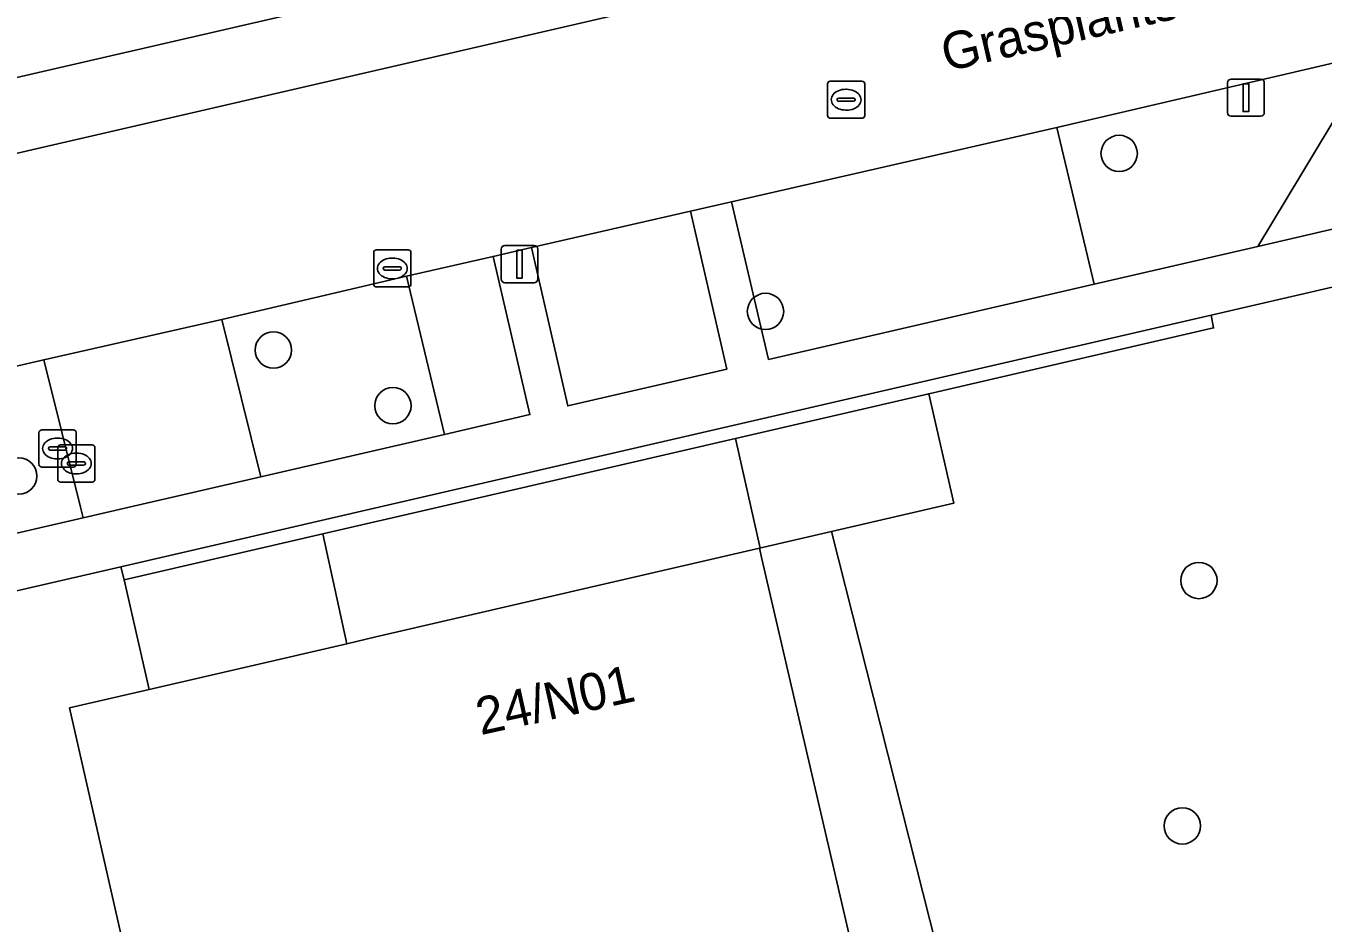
# Model space of a CAD drawing. Extents: x 156412 to 157779, y 382335 to 383768.
# Drawn here: x 156810.03 to 156844.92, y 382738.81 to 382762.95 of the extents above; entities that cross this region are included whole.
import ezdxf

# ---------------------------------------------------------------- set-up
doc = ezdxf.new("R2010")
doc.units = 0
for name, color, linetype in [('IMGEO_Berm_groen', 7, 'Continuous'), ('IMGEO_Boom', 7, 'Continuous'), ('IMGEO_Brandkraan', 7, 'Continuous'), ('IMGEO_Erf', 7, 'Continuous'), ('IMGEO_Groenvoorziening', 7, 'Continuous'), ('IMGEO_Kolk', 7, 'Continuous'), ('IMGEO_Lichtmast', 7, 'Continuous'), ('IMGEO_Lijnafwatering', 7, 'Continuous'), ('IMGEO_Muur', 7, 'Continuous'), ('IMGEO_Openbare_ruimte_label', 7, 'Continuous'), ('IMGEO_Pand', 7, 'Continuous'), ('IMGEO_Pand_nummerreeks', 7, 'Continuous'), ('IMGEO_Parkeervlak_open', 7, 'Continuous'), ('IMGEO_Rijbaan_lokaal_gesloten', 7, 'Continuous'), ('IMGEO_Rioolput', 7, 'Continuous'), ('IMGEO_Voetpad_gesloten', 7, 'Continuous'), ('IMGEO_Voetpad_open', 7, 'Continuous')]:
    doc.layers.add(name, color=color, linetype=linetype)

msp = doc.modelspace()

# ---------------------------------------------------------------- linework, layer by layer
at = {"layer": 'IMGEO_Berm_groen'}
for points in [[(156846.29, 382762.216), (156837.759, 382760.224), (156838.766, 382756.004), (156843.161, 382757.021)], [(156820.266, 382756.217), (156815.301, 382755.052), (156816.346, 382750.817), (156821.286, 382751.96)], [(156810.513, 382753.968), (156804.584, 382752.601), (156805.537, 382748.317), (156806.026, 382748.43), (156808.846, 382749.082), (156811.571, 382749.713), (156811.5, 382750)]]:
    msp.add_lwpolyline(points, close=True, dxfattribs=at)
at = {"layer": 'IMGEO_Boom'}
for centre in [(156839.435, 382759.522), (156829.923, 382755.269), (156816.688, 382754.23), (156819.901, 382752.732), (156809.836, 382750.839), (156841.578, 382748.027), (156841.134, 382741.422)]:
    msp.add_circle(centre, 0.489, dxfattribs=at)
at = {"layer": 'IMGEO_Brandkraan'}
for p, q in [((156810.382, 382751.154), (156810.382, 382752.006)), ((156810.457, 382752.08), (156811.309, 382752.08)), ((156811.383, 382752.006), (156811.383, 382751.154)), ((156810.684, 382751.623), (156811.082, 382751.623)), ((156810.87, 382751.86), (156810.895, 382751.86)), ((156810.887, 382750.751), (156810.887, 382751.603)), ((156810.962, 382751.677), (156811.814, 382751.677)), ((156811.888, 382751.603), (156811.888, 382750.751)), ((156810.641, 382751.574), (156810.641, 382751.586)), ((156811.079, 382751.537), (156810.681, 382751.537)), ((156810.893, 382751.3), (156810.868, 382751.3)), ((156811.125, 382751.586), (156811.125, 382751.574)), ((156811.375, 382751.457), (156811.4, 382751.457)), ((156811.309, 382751.08), (156810.457, 382751.08)), ((156811.146, 382751.171), (156811.146, 382751.183)), ((156811.584, 382751.134), (156811.186, 382751.134)), ((156811.189, 382751.22), (156811.587, 382751.22)), ((156811.398, 382750.897), (156811.373, 382750.897)), ((156811.63, 382751.183), (156811.63, 382751.171)), ((156811.814, 382750.677), (156810.962, 382750.677))]:
    msp.add_line(p, q, dxfattribs=at)
for points in [[(156810.382, 382751.154), (156810.382, 382752.006)], [(156810.457, 382752.08), (156811.309, 382752.08)], [(156811.383, 382752.006), (156811.383, 382751.154)], [(156810.887, 382750.751), (156810.887, 382751.603)], [(156810.962, 382751.677), (156811.814, 382751.677)], [(156811.888, 382751.603), (156811.888, 382750.751)], [(156811.309, 382751.08), (156810.457, 382751.08)], [(156811.814, 382750.677), (156810.962, 382750.677)]]:
    msp.add_lwpolyline(points, dxfattribs=at)
for centre, radius, start, end in [((156810.459, 382752.004), 0.0765, 91.552, 178.448), ((156810.459, 382752.004), 0.0765, 91.552, 178.448), ((156811.307, 382752.004), 0.0765, 1.552, 88.448), ((156811.307, 382752.004), 0.0765, 1.552, 88.448), ((156810.681, 382751.583), 0.0403, 85.8775, 175.7526), ((156810.964, 382751.601), 0.0765, 91.552, 178.448), ((156810.964, 382751.601), 0.0765, 91.552, 178.448), ((156811.086, 382751.585), 0.0386, 1.7309, 96.639), ((156811.812, 382751.601), 0.0765, 1.552, 88.448), ((156811.812, 382751.601), 0.0765, 1.552, 88.448), ((156810.678, 382751.573), 0.0366, 178.938, 274.7102), ((156811.082, 382751.58), 0.043, 264.8664, 352.4533), ((156810.459, 382751.156), 0.0765, 181.552, 268.448), ((156810.459, 382751.156), 0.0765, 181.552, 268.448), ((156811.186, 382751.18), 0.0403, 85.8775, 175.7526), ((156811.183, 382751.17), 0.0366, 178.938, 274.7102), ((156811.307, 382751.156), 0.0765, 271.552, 358.448), ((156811.307, 382751.156), 0.0765, 271.552, 358.448), ((156811.587, 382751.177), 0.043, 264.8664, 352.4533), ((156811.591, 382751.182), 0.0386, 1.7309, 96.639), ((156810.964, 382750.753), 0.0765, 181.552, 268.448), ((156810.964, 382750.753), 0.0765, 181.552, 268.448), ((156811.812, 382750.753), 0.0765, 271.552, 358.448), ((156811.812, 382750.753), 0.0765, 271.552, 358.448)]:
    msp.add_arc(centre, radius, start, end, dxfattribs=at)
for centre, major_axis, ratio, start_param, end_param in [((156810.869, 382751.58), (-0.387, 0.002), 0.722429, 4.712389, 7.853982), ((156810.894, 382751.58), (-0.39, 0.002), 0.717154, 1.570796, 4.712389), ((156811.374, 382751.177), (-0.387, 0.002), 0.722429, 4.712389, 7.853982), ((156811.399, 382751.177), (-0.39, 0.002), 0.717154, 1.570796, 4.712389)]:
    msp.add_ellipse(centre, major_axis=major_axis, ratio=ratio, start_param=start_param, end_param=end_param, dxfattribs=at)
at = {"layer": 'IMGEO_Erf'}
msp.add_lwpolyline([(156795.182, 382758.201), (156865.597, 382774.441)], dxfattribs=at)
at = {"layer": 'IMGEO_Groenvoorziening'}
msp.add_lwpolyline([(156846.252, 382756.171), (156841.91, 382755.169), (156841.976, 382754.824), (156834.315, 382753.052), (156834.992, 382750.11), (156834.518, 382750), (156831.699, 382749.347), (156834.527, 382738.137), (156832.373, 382737.642), (156813.741, 382733.355), (156813.271, 382735.473), (156811.203, 382744.597), (156813.35, 382745.095), (156812.67, 382748.044), (156812.585, 382748.399), (156807.635, 382747.256)], dxfattribs=at)
at = {"layer": 'IMGEO_Kolk'}
for p, q in [((156819.385, 382756.001), (156819.385, 382756.853)), ((156819.46, 382756.927), (156820.312, 382756.927)), ((156820.386, 382756.853), (156820.386, 382756.001)), ((156819.873, 382756.707), (156819.898, 382756.707)), ((156819.644, 382756.421), (156819.644, 382756.433)), ((156820.082, 382756.384), (156819.684, 382756.384)), ((156819.687, 382756.47), (156820.085, 382756.47)), ((156819.896, 382756.147), (156819.871, 382756.147)), ((156820.128, 382756.433), (156820.128, 382756.421)), ((156820.312, 382755.927), (156819.46, 382755.927))]:
    msp.add_line(p, q, dxfattribs=at)
for points in [[(156819.385, 382756.001), (156819.385, 382756.853)], [(156819.46, 382756.927), (156820.312, 382756.927)], [(156820.386, 382756.853), (156820.386, 382756.001)], [(156820.312, 382755.927), (156819.46, 382755.927)]]:
    msp.add_lwpolyline(points, dxfattribs=at)
for centre, radius, start, end in [((156819.462, 382756.851), 0.0765, 91.552, 178.448), ((156819.462, 382756.851), 0.0765, 91.552, 178.448), ((156820.31, 382756.851), 0.0765, 1.552, 88.448), ((156820.31, 382756.851), 0.0765, 1.552, 88.448), ((156819.684, 382756.43), 0.0403, 85.8775, 175.7526), ((156819.681, 382756.42), 0.0366, 178.938, 274.7102), ((156820.085, 382756.427), 0.043, 264.8664, 352.4533), ((156820.089, 382756.432), 0.0386, 1.7309, 96.639), ((156819.462, 382756.003), 0.0765, 181.552, 268.448), ((156819.462, 382756.003), 0.0765, 181.552, 268.448), ((156820.31, 382756.003), 0.0765, 271.552, 358.448), ((156820.31, 382756.003), 0.0765, 271.552, 358.448)]:
    msp.add_arc(centre, radius, start, end, dxfattribs=at)
for centre, major_axis, ratio, start_param, end_param in [((156819.872, 382756.427), (-0.387, 0.002), 0.722429, 4.712389, 7.853982), ((156819.897, 382756.427), (-0.39, 0.002), 0.717154, 1.570796, 4.712389)]:
    msp.add_ellipse(centre, major_axis=major_axis, ratio=ratio, start_param=start_param, end_param=end_param, dxfattribs=at)
at = {"layer": 'IMGEO_Lichtmast'}
for p, q in [((156842.349, 382760.622), (156842.349, 382761.422)), ((156842.349, 382761.422), (156842.349, 382760.622)), ((156842.449, 382761.522), (156843.239, 382761.522)), ((156843.239, 382761.522), (156842.449, 382761.522)), ((156843.339, 382761.422), (156843.339, 382760.622)), ((156843.339, 382760.622), (156843.339, 382761.422)), ((156843.239, 382760.522), (156842.449, 382760.522)), ((156842.449, 382760.522), (156843.239, 382760.522)), ((156822.812, 382756.143), (156822.812, 382756.943)), ((156822.812, 382756.943), (156822.812, 382756.143)), ((156822.912, 382757.043), (156823.702, 382757.043)), ((156823.702, 382757.043), (156822.912, 382757.043)), ((156823.802, 382756.943), (156823.802, 382756.143)), ((156823.802, 382756.143), (156823.802, 382756.943)), ((156823.702, 382756.043), (156822.912, 382756.043)), ((156822.912, 382756.043), (156823.702, 382756.043))]:
    msp.add_line(p, q, dxfattribs=at)
for points in [[(156842.769, 382761.397), (156842.919, 382761.397), (156842.919, 382760.647), (156842.769, 382760.647), (156842.769, 382761.397)], [(156823.232, 382756.918), (156823.382, 382756.918), (156823.382, 382756.168), (156823.232, 382756.168), (156823.232, 382756.918)]]:
    msp.add_lwpolyline(points, dxfattribs=at)
for centre, start, end in [((156842.449, 382761.422), 90, 180), ((156842.449, 382761.422), 90, 180), ((156843.239, 382761.422), 0, 90), ((156843.239, 382761.422), 360, 90), ((156842.449, 382760.622), 180, 270), ((156842.449, 382760.622), 180, 270), ((156843.239, 382760.622), 270, 0), ((156843.239, 382760.622), 270, 0), ((156822.912, 382756.943), 90, 180), ((156822.912, 382756.943), 90, 180), ((156823.702, 382756.943), 0, 90), ((156823.702, 382756.943), 360, 90), ((156822.912, 382756.143), 180, 270), ((156822.912, 382756.143), 180, 270), ((156823.702, 382756.143), 270, 0), ((156823.702, 382756.143), 270, 0)]:
    msp.add_arc(centre, 0.1, start, end, dxfattribs=at)
at = {"layer": 'IMGEO_Lijnafwatering'}
for points in [[(156829.117, 382751.849), (156829.775, 382748.901)], [(156818.017, 382749.281), (156818.667, 382746.326)]]:
    msp.add_lwpolyline(points, dxfattribs=at)
at = {"layer": 'IMGEO_Muur'}
msp.add_lwpolyline([(156834.315, 382753.052), (156841.976, 382754.824), (156841.91, 382755.169), (156819.521, 382750), (156812.585, 382748.399), (156812.67, 382748.044), (156818.017, 382749.281), (156821.124, 382750), (156829.117, 382751.849)], close=True, dxfattribs=at)
at = {"layer": 'IMGEO_Pand'}
msp.add_lwpolyline([(156818.667, 382746.326), (156813.35, 382745.095), (156811.203, 382744.597), (156813.271, 382735.473), (156813.741, 382733.355), (156832.373, 382737.642), (156832.32, 382737.871), (156829.826, 382748.61), (156829.759, 382748.897), (156819.447, 382746.507)], close=True, dxfattribs=at)
at = {"layer": 'IMGEO_Parkeervlak_open'}
for points in [[(156837.759, 382760.224), (156829.006, 382758.219), (156830.007, 382753.978), (156838.766, 382756.004)], [(156827.904, 382757.967), (156823.627, 382756.987), (156824.606, 382752.728), (156828.884, 382753.718)], [(156822.595, 382756.751), (156820.266, 382756.217), (156821.286, 382751.96), (156823.587, 382752.492)], [(156816.346, 382750.817), (156815.301, 382755.052), (156810.513, 382753.968), (156811.5, 382750), (156811.571, 382749.713), (156812.812, 382750)]]:
    msp.add_lwpolyline(points, close=True, dxfattribs=at)
at = {"layer": 'IMGEO_Rijbaan_lokaal_gesloten'}
for points in [[(156940.449, 382789.73), (156830.11, 382764.227), (156721.265, 382739.07)], [(156804.584, 382752.601), (156810.513, 382753.968), (156815.301, 382755.052), (156820.266, 382756.217), (156822.595, 382756.751), (156823.627, 382756.987), (156827.904, 382757.967), (156829.006, 382758.219), (156837.759, 382760.224), (156846.29, 382762.216), (156849.381, 382762.929), (156852.942, 382763.723), (156860.201, 382765.401), (156861.297, 382765.657), (156863.695, 382766.218), (156867.379, 382767.079), (156868.912, 382767.432), (156869.802, 382767.638), (156871.181, 382767.957), (156874.457, 382768.715), (156879.234, 382769.82), (156880.295, 382770.065), (156882.602, 382770.599), (156883.891, 382770.897)]]:
    msp.add_lwpolyline(points, dxfattribs=at)
at = {"layer": 'IMGEO_Rioolput'}
for p, q in [((156831.591, 382760.542), (156831.591, 382761.394)), ((156831.666, 382761.468), (156832.518, 382761.468)), ((156832.592, 382761.394), (156832.592, 382760.542)), ((156831.893, 382761.011), (156832.291, 382761.011)), ((156832.079, 382761.248), (156832.104, 382761.248)), ((156831.85, 382760.962), (156831.85, 382760.974)), ((156832.288, 382760.925), (156831.89, 382760.925)), ((156832.102, 382760.688), (156832.077, 382760.688)), ((156832.334, 382760.974), (156832.334, 382760.962)), ((156832.518, 382760.468), (156831.666, 382760.468))]:
    msp.add_line(p, q, dxfattribs=at)
for points in [[(156831.591, 382760.542), (156831.591, 382761.394)], [(156831.666, 382761.468), (156832.518, 382761.468)], [(156832.592, 382761.394), (156832.592, 382760.542)], [(156832.518, 382760.468), (156831.666, 382760.468)]]:
    msp.add_lwpolyline(points, dxfattribs=at)
for centre, radius, start, end in [((156831.668, 382761.392), 0.0765, 91.552, 178.448), ((156831.668, 382761.392), 0.0765, 91.552, 178.448), ((156832.516, 382761.392), 0.0765, 1.552, 88.448), ((156832.516, 382761.392), 0.0765, 1.552, 88.448), ((156831.89, 382760.971), 0.0403, 85.8775, 175.7526), ((156832.295, 382760.973), 0.0386, 1.7309, 96.639), ((156831.887, 382760.961), 0.0366, 178.938, 274.7102), ((156832.291, 382760.968), 0.043, 264.8664, 352.4533), ((156831.668, 382760.544), 0.0765, 181.552, 268.448), ((156831.668, 382760.544), 0.0765, 181.552, 268.448), ((156832.516, 382760.544), 0.0765, 271.552, 358.448), ((156832.516, 382760.544), 0.0765, 271.552, 358.448)]:
    msp.add_arc(centre, radius, start, end, dxfattribs=at)
for centre, major_axis, ratio, start_param, end_param in [((156832.078, 382760.968), (-0.387, 0.002), 0.722429, 4.712389, 7.853982), ((156832.103, 382760.968), (-0.39, 0.002), 0.717154, 1.570796, 4.712389)]:
    msp.add_ellipse(centre, major_axis=major_axis, ratio=ratio, start_param=start_param, end_param=end_param, dxfattribs=at)
at = {"layer": 'IMGEO_Voetpad_gesloten'}
msp.add_lwpolyline([(156831.699, 382749.347), (156829.759, 382748.897), (156829.826, 382748.61), (156832.32, 382737.871), (156832.373, 382737.642), (156834.527, 382738.137)], close=True, dxfattribs=at)
at = {"layer": 'IMGEO_Voetpad_open'}
for points in [[(156830.11, 382764.227), (156940.449, 382789.73), (156940.042, 382791.626), (156869.58, 382775.359), (156866.975, 382774.768), (156865.597, 382774.441), (156795.182, 382758.201), (156793.73, 382757.867), (156791.208, 382757.283), (156759.674, 382750), (156720.792, 382741.02), (156721.265, 382739.07)], [(156849.381, 382762.929), (156846.29, 382762.216), (156843.161, 382757.021), (156846.285, 382757.744)], [(156831.699, 382749.347), (156834.518, 382750), (156834.992, 382750.11), (156834.315, 382753.052), (156829.117, 382751.849), (156821.124, 382750), (156818.017, 382749.281), (156812.67, 382748.044), (156813.35, 382745.095), (156818.667, 382746.326), (156819.447, 382746.507), (156829.759, 382748.897)]]:
    msp.add_lwpolyline(points, close=True, dxfattribs=at)
for points in [[(156807.635, 382747.256), (156812.585, 382748.399), (156819.521, 382750), (156841.91, 382755.169), (156846.252, 382756.171), (156868.702, 382761.353), (156871.125, 382761.892), (156872.472, 382762.194), (156943.044, 382778.552)], [(156860.201, 382765.401), (156861.196, 382761.194), (156853.954, 382759.518), (156846.285, 382757.744), (156843.161, 382757.021), (156838.766, 382756.004), (156830.007, 382753.978), (156829.006, 382758.219), (156827.904, 382757.967), (156828.884, 382753.718), (156824.606, 382752.728), (156823.627, 382756.987), (156822.595, 382756.751), (156823.587, 382752.492), (156821.286, 382751.96), (156816.346, 382750.817), (156812.812, 382750), (156811.571, 382749.713), (156808.846, 382749.082)]]:
    msp.add_lwpolyline(points, dxfattribs=at)

# ---------------------------------------------------------------- texts
at = {"layer": 'IMGEO_Openbare_ruimte_label'}
msp.add_text('Grasplantsoen', height=1, rotation=13.0075, dxfattribs=at).set_placement((156834.785, 382761.721))
at = {"layer": 'IMGEO_Pand_nummerreeks'}
msp.add_text('24/N01', height=1, rotation=12.4415, dxfattribs=at).set_placement((156822.261, 382743.863))

doc.saveas('drawing.dxf')
